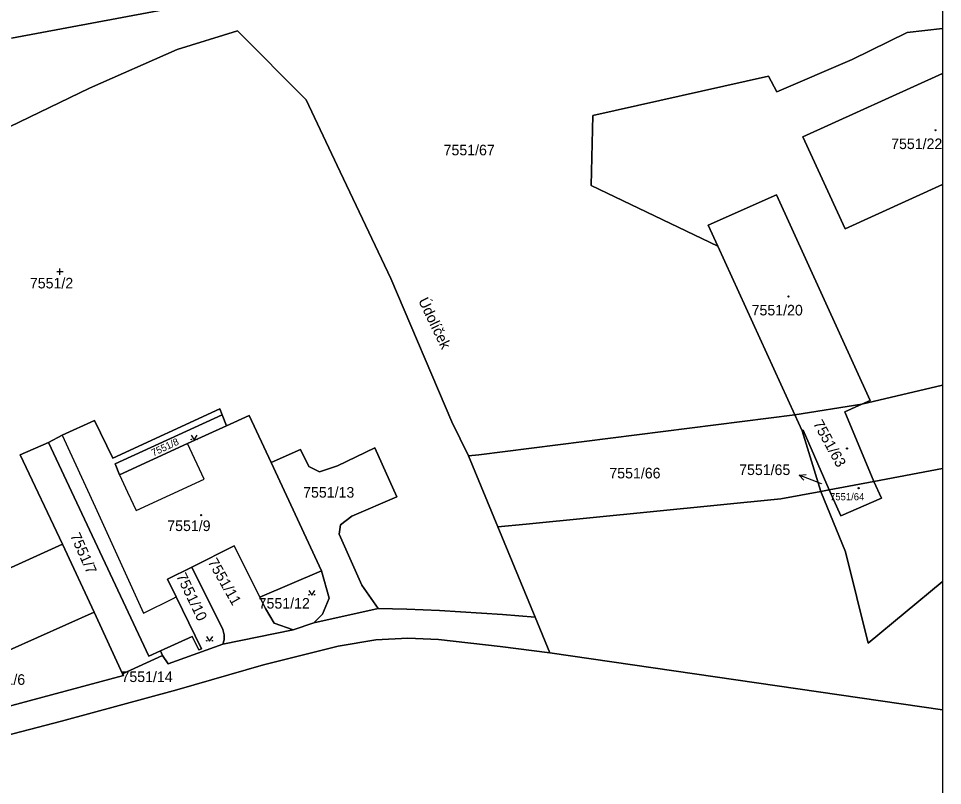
# Model space of a CAD drawing. Extents: x -596233 to -595156, y -1161235 to -1159375.
# Drawn here: x -595306.6 to -595158.2, y -1159909.9 to -1159786.6 of the extents above; entities that cross this region are included whole.
import ezdxf

# ---------------------------------------------------------------- set-up
doc = ezdxf.new("R2010")
doc.units = 0
for name, color, linetype in [('KN_CAR_KR', 7, 'Continuous'), ('KN_KULTURY', 7, 'Continuous'), ('KN_PARC_CIS_POM', 7, 'Continuous'), ('KN_PARC_CIS_POZ', 7, 'Continuous'), ('KN_PARC_CIS_STAV', 7, 'Continuous'), ('KN_PARC_PLOCHA', 7, 'Continuous'), ('KN_ULICE', 7, 'Continuous'), ('PARC_C_SIPKA', 7, 'Continuous'), ('parcely_l', 7, 'Continuous')]:
    doc.layers.add(name, color=color, linetype=linetype)

msp = doc.modelspace()

# ---------------------------------------------------------------- linework, layer by layer
at = {"layer": 'KN_CAR_KR'}
for points in [[(-595299.62, -1159853.59), (-595294.34, -1159865.14)], [(-595276.82, -1159860.69), (-595279.46, -1159854.95)], [(-595290.39, -1159859.97), (-595289.12, -1159862.74)], [(-595287.75, -1159865.71), (-595276.82, -1159860.69)], [(-595289.12, -1159862.74), (-595287.75, -1159865.71)], [(-595294.34, -1159865.14), (-595286.54, -1159882.2)], [(-595286.54, -1159882.2), (-595281.79, -1159879.84)], [(-595281.79, -1159879.84), (-595281.3, -1159879.59)]]:
    msp.add_lwpolyline(points, dxfattribs=at)
at = {"layer": 'KN_KULTURY'}
for p, q in [((-595300.48, -1159827.32), (-595299.48, -1159827.32)), ((-595299.98, -1159827.82), (-595299.98, -1159826.82))]:
    msp.add_line(p, q, dxfattribs=at)
for points in [[(-595278.9218, -1159853.5816), (-595278.4218, -1159854.3316), (-595277.9218, -1159853.5816)], [(-595260.0218, -1159878.5416), (-595259.5218, -1159879.2916), (-595259.0218, -1159878.5416)], [(-595276.4418, -1159885.9416), (-595275.9418, -1159886.6916), (-595275.4418, -1159885.9416)]]:
    msp.add_lwpolyline(points, dxfattribs=at)
for centre, radius in [((-595159.35, -1159804.6), 0.09), ((-595159.35, -1159804.6), 0.0398), ((-595182.97, -1159831.31), 0.09), ((-595182.97, -1159831.31), 0.0398), ((-595278.872, -1159854.2814), 0.05), ((-595277.9726, -1159854.2814), 0.05), ((-595173.58, -1159855.74), 0.09), ((-595173.58, -1159855.74), 0.0398), ((-595171.7, -1159862.12), 0.09), ((-595171.7, -1159862.12), 0.0398), ((-595277.28, -1159866.46), 0.09), ((-595277.28, -1159866.46), 0.0398), ((-595259.972, -1159879.2414), 0.05), ((-595259.0726, -1159879.2414), 0.05), ((-595276.392, -1159886.6414), 0.05), ((-595275.4926, -1159886.6414), 0.05)]:
    msp.add_circle(centre, radius, dxfattribs=at)
at = {"layer": 'KN_PARC_PLOCHA'}
for points in [[(-595307.73, -1159789.8), (-595259.3, -1159780.7), (-595211.67, -1159772.6), (-595158.2304, -1159766.6937), (-595158.2304, -1159788.2487), (-595163.89, -1159788.89), (-595172.75, -1159793.25), (-595184.83, -1159798.43), (-595186.18, -1159795.92), (-595214.39, -1159802.25), (-595214.66, -1159813.46), (-595194.33, -1159823.23), (-595181.96, -1159850.32), (-595232.71, -1159856.74), (-595234.37, -1159856.9), (-595237.05, -1159851.45), (-595246.83, -1159828.43), (-595255.44, -1159810.27), (-595260.43, -1159799.69), (-595271.48, -1159788.63), (-595281.12, -1159791.61), (-595295.2, -1159797.86), (-595322.51, -1159811.03)], [(-595259.3, -1159780.7), (-595307.73, -1159789.8)], [(-595322.51, -1159811.03), (-595295.2, -1159797.86), (-595281.12, -1159791.61), (-595271.48, -1159788.63), (-595260.43, -1159799.69), (-595255.44, -1159810.27), (-595246.83, -1159828.43), (-595237.05, -1159851.45), (-595234.37, -1159856.9), (-595229.65, -1159868.34), (-595223.65, -1159882.87), (-595228.88, -1159882.42), (-595239.02, -1159881.78), (-595244.26, -1159881.58), (-595248.89, -1159881.43), (-595251.5, -1159877.69), (-595255.15, -1159869.49), (-595254.91, -1159868), (-595253.07, -1159866.64), (-595245.85, -1159863.52), (-595249.39, -1159855.61), (-595255.39, -1159858.53), (-595258.29, -1159859.48), (-595259.98, -1159858.64), (-595261.33, -1159855.89), (-595266.04, -1159857.98), (-595269.6, -1159850.42), (-595273.24, -1159852.09), (-595273.94, -1159850.31), (-595274.31, -1159849.38), (-595291.47, -1159857.28), (-595294.41, -1159851.27), (-595299.62, -1159853.59), (-595301.83, -1159854.79), (-595306.38, -1159856.76), (-595299.55, -1159871.11), (-595334.84, -1159887.13)], [(-595321.51, -1159900.73), (-595289.77, -1159892.21), (-595289.9, -1159891.95), (-595283.52, -1159888.99), (-595282.6, -1159890.34), (-595273.83, -1159887.18), (-595262.53, -1159884.87), (-595259.22, -1159883.78), (-595248.89, -1159881.43), (-595244.26, -1159881.58), (-595239.02, -1159881.78), (-595228.88, -1159882.42), (-595223.65, -1159882.87), (-595221.3, -1159888.56), (-595229.28, -1159887.57), (-595239.18, -1159886.45), (-595244.12, -1159886.22), (-595249.24, -1159886.48), (-595255.28, -1159887.51), (-595267.27, -1159890.53), (-595281.22, -1159894.55), (-595299.71, -1159899.55), (-595316.45, -1159903.88)], [(-595316.45, -1159903.88), (-595299.71, -1159899.55), (-595281.22, -1159894.55), (-595267.27, -1159890.53), (-595255.28, -1159887.51), (-595249.24, -1159886.48), (-595244.12, -1159886.22), (-595239.18, -1159886.45), (-595229.28, -1159887.57), (-595221.3, -1159888.56), (-595158.2304, -1159897.7405), (-595158.2304, -1160088.3229)]]:
    msp.add_lwpolyline(points, dxfattribs=at)
for points in [[(-595158.2304, -1159795.5022), (-595180.64, -1159805.64), (-595173.88, -1159820.42), (-595158.2304, -1159813.2959), (-595158.2304, -1159845.5594), (-595171.2, -1159848.64), (-595169.83, -1159848.02), (-595184.91, -1159814.96), (-595195.87, -1159819.87), (-595194.33, -1159823.23), (-595214.66, -1159813.46), (-595214.39, -1159802.25), (-595186.18, -1159795.92), (-595184.83, -1159798.43), (-595172.75, -1159793.25), (-595163.89, -1159788.89), (-595158.2304, -1159788.2487)], [(-595158.2304, -1159813.2959), (-595173.88, -1159820.42), (-595180.64, -1159805.64), (-595158.2304, -1159795.5022)], [(-595171.2, -1159848.64), (-595181.96, -1159850.32), (-595194.33, -1159823.23), (-595195.87, -1159819.87), (-595184.91, -1159814.96), (-595169.83, -1159848.02)], [(-595158.2304, -1159858.9494), (-595169.24, -1159861.02), (-595173.9, -1159849.86), (-595171.2, -1159848.64), (-595158.2304, -1159845.5594)], [(-595273.94, -1159850.31), (-595291.1, -1159858.2), (-595290.39, -1159859.97), (-595279.46, -1159854.95), (-595273.24, -1159852.09), (-595269.6, -1159850.42), (-595266.04, -1159857.98), (-595257.98, -1159875.41), (-595267.87, -1159879.65), (-595271.97, -1159871.41), (-595278.77, -1159874.79), (-595282.71, -1159876.75), (-595281.3, -1159879.59), (-595277.25, -1159887.93), (-595277.68, -1159888.1), (-595278.75, -1159885.95), (-595283.84, -1159888.26), (-595285.71, -1159889.11), (-595301.83, -1159854.79), (-595299.62, -1159853.59), (-595294.41, -1159851.27), (-595291.47, -1159857.28), (-595274.31, -1159849.38)], [(-595169.24, -1159861.02), (-595176.46, -1159862.38), (-595180.59, -1159852.82), (-595180.78, -1159852.91), (-595181.96, -1159850.32), (-595171.2, -1159848.64), (-595173.9, -1159849.86)], [(-595273.24, -1159852.09), (-595279.46, -1159854.95), (-595290.39, -1159859.97), (-595291.1, -1159858.2), (-595273.94, -1159850.31)], [(-595180.78, -1159852.91), (-595177.78, -1159862.63), (-595184.2, -1159863.83), (-595225.07, -1159867.91), (-595229.65, -1159868.34), (-595234.37, -1159856.9), (-595232.71, -1159856.74), (-595181.96, -1159850.32)], [(-595176.46, -1159862.38), (-595177.78, -1159862.63), (-595180.78, -1159852.91), (-595180.59, -1159852.82)], [(-595283.84, -1159888.26), (-595283.52, -1159888.99), (-595289.9, -1159891.95), (-595294.48, -1159882.02), (-595299.55, -1159871.11), (-595306.38, -1159856.76), (-595301.83, -1159854.79), (-595285.71, -1159889.11)], [(-595248.89, -1159881.43), (-595259.22, -1159883.78), (-595257.8, -1159882.38), (-595256.75, -1159879.8), (-595257.98, -1159875.41), (-595266.04, -1159857.98), (-595261.33, -1159855.89), (-595259.98, -1159858.64), (-595258.29, -1159859.48), (-595255.39, -1159858.53), (-595249.39, -1159855.61), (-595245.85, -1159863.52), (-595253.07, -1159866.64), (-595254.91, -1159868), (-595255.15, -1159869.49), (-595251.5, -1159877.69)], [(-595158.2304, -1159877.0962), (-595158.29, -1159877.15), (-595170.15, -1159887.04), (-595173.79, -1159872.35), (-595177.78, -1159862.63), (-595176.46, -1159862.38), (-595174.55, -1159866.55), (-595168.03, -1159863.74), (-595169.24, -1159861.02), (-595158.2304, -1159858.9494)], [(-595176.46, -1159862.38), (-595169.24, -1159861.02), (-595168.03, -1159863.74), (-595174.55, -1159866.55)], [(-595158.2304, -1159877.0962), (-595158.2304, -1159897.7405), (-595221.3, -1159888.56), (-595223.65, -1159882.87), (-595229.65, -1159868.34), (-595225.07, -1159867.91), (-595184.2, -1159863.83), (-595177.78, -1159862.63), (-595173.79, -1159872.35), (-595170.15, -1159887.04), (-595158.29, -1159877.15)], [(-595294.48, -1159882.02), (-595326.37, -1159896.31), (-595325.78, -1159898.19), (-595324.57, -1159899.63), (-595323.05, -1159900.47), (-595321.51, -1159900.73), (-595333.69, -1159904.23), (-595332.64, -1159902.56), (-595332.35, -1159900.75), (-595332.6, -1159899.14), (-595337.99, -1159901.6), (-595338.53, -1159900.27), (-595335.85, -1159899.73), (-595337.54, -1159896.23), (-595340.65, -1159889.76), (-595336.72, -1159887.98), (-595334.84, -1159887.13), (-595299.55, -1159871.11)], [(-595267.87, -1159879.65), (-595266.98, -1159881.44), (-595265.55, -1159883.83), (-595262.53, -1159884.87), (-595273.83, -1159887.18), (-595273.58, -1159886.49), (-595273.58, -1159885.68), (-595273.79, -1159884.82), (-595278.77, -1159874.79), (-595271.97, -1159871.41)], [(-595273.83, -1159887.18), (-595282.6, -1159890.34), (-595283.52, -1159888.99), (-595283.84, -1159888.26), (-595278.75, -1159885.95), (-595277.68, -1159888.1), (-595277.25, -1159887.93), (-595281.3, -1159879.59), (-595282.71, -1159876.75), (-595278.77, -1159874.79), (-595273.79, -1159884.82), (-595273.58, -1159885.68), (-595273.58, -1159886.49)], [(-595259.22, -1159883.78), (-595262.53, -1159884.87), (-595265.55, -1159883.83), (-595266.98, -1159881.44), (-595267.87, -1159879.65), (-595257.98, -1159875.41), (-595256.75, -1159879.8), (-595257.8, -1159882.38)], [(-595289.9, -1159891.95), (-595289.77, -1159892.21), (-595321.51, -1159900.73), (-595323.05, -1159900.47), (-595324.57, -1159899.63), (-595325.78, -1159898.19), (-595326.37, -1159896.31), (-595294.48, -1159882.02)]]:
    msp.add_lwpolyline(points, close=True, dxfattribs=at)
at = {"layer": 'PARC_C_SIPKA'}
for points in [[(-595180.5046, -1159860.8362), (-595181.2534, -1159860.0059), (-595180.1399, -1159859.9051)], [(-595177.65, -1159861.42), (-595178.46, -1159861.1), (-595181.2534, -1159860.0059)]]:
    msp.add_lwpolyline(points, dxfattribs=at)
at = {"layer": 'parcely_l'}
for points in [[(-595158.2304, -1159766.6937), (-595211.67, -1159772.6), (-595259.3, -1159780.7), (-595307.73, -1159789.8)], [(-595158.2304, -1159766.6937), (-595158.2304, -1159788.2487)], [(-595362.64, -1159832.65), (-595362.41, -1159832.41), (-595359.32, -1159829.69), (-595356.49, -1159827.26), (-595322.51, -1159811.03), (-595295.2, -1159797.86), (-595281.12, -1159791.61), (-595271.48, -1159788.63), (-595260.43, -1159799.69), (-595255.44, -1159810.27), (-595246.83, -1159828.43), (-595237.05, -1159851.45), (-595234.37, -1159856.9)], [(-595194.33, -1159823.23), (-595214.66, -1159813.46), (-595214.39, -1159802.25), (-595186.18, -1159795.92), (-595184.83, -1159798.43), (-595172.75, -1159793.25), (-595163.89, -1159788.89), (-595158.2304, -1159788.2487)], [(-595158.2304, -1159788.2487), (-595158.2304, -1159795.5022)], [(-595158.2304, -1159813.2959), (-595173.88, -1159820.42), (-595180.64, -1159805.64), (-595158.2304, -1159795.5022)], [(-595158.2304, -1159795.5022), (-595158.2304, -1159813.2959)], [(-595158.2304, -1159813.2959), (-595158.2304, -1159845.5594)], [(-595194.33, -1159823.23), (-595195.87, -1159819.87), (-595184.91, -1159814.96), (-595169.83, -1159848.02), (-595171.2, -1159848.64)], [(-595181.96, -1159850.32), (-595194.33, -1159823.23)], [(-595171.2, -1159848.64), (-595158.2304, -1159845.5594)], [(-595158.2304, -1159845.5594), (-595158.2304, -1159858.9494)], [(-595273.94, -1159850.31), (-595274.31, -1159849.38), (-595291.47, -1159857.28), (-595294.41, -1159851.27), (-595299.62, -1159853.59), (-595301.83, -1159854.79)], [(-595171.2, -1159848.64), (-595181.96, -1159850.32)], [(-595171.2, -1159848.64), (-595173.9, -1159849.86), (-595169.24, -1159861.02)], [(-595273.24, -1159852.09), (-595279.46, -1159854.95), (-595290.39, -1159859.97), (-595291.1, -1159858.2), (-595273.94, -1159850.31)], [(-595273.94, -1159850.31), (-595273.24, -1159852.09)], [(-595266.04, -1159857.98), (-595269.6, -1159850.42), (-595273.24, -1159852.09)], [(-595234.37, -1159856.9), (-595232.71, -1159856.74), (-595181.96, -1159850.32)], [(-595181.96, -1159850.32), (-595180.78, -1159852.91)], [(-595176.46, -1159862.38), (-595180.59, -1159852.82), (-595180.78, -1159852.91)], [(-595180.78, -1159852.91), (-595177.78, -1159862.63)], [(-595301.83, -1159854.79), (-595306.38, -1159856.76), (-595299.55, -1159871.11)], [(-595301.83, -1159854.79), (-595285.71, -1159889.11), (-595283.84, -1159888.26)], [(-595248.89, -1159881.43), (-595251.5, -1159877.69), (-595255.15, -1159869.49), (-595254.91, -1159868), (-595253.07, -1159866.64), (-595245.85, -1159863.52), (-595249.39, -1159855.61), (-595255.39, -1159858.53), (-595258.29, -1159859.48), (-595259.98, -1159858.64), (-595261.33, -1159855.89), (-595266.04, -1159857.98)], [(-595234.37, -1159856.9), (-595229.65, -1159868.34)], [(-595257.98, -1159875.41), (-595266.04, -1159857.98)], [(-595158.2304, -1159858.9494), (-595169.24, -1159861.02)], [(-595158.2304, -1159858.9494), (-595158.2304, -1159877.0962)], [(-595176.46, -1159862.38), (-595169.24, -1159861.02)], [(-595169.24, -1159861.02), (-595168.03, -1159863.74), (-595174.55, -1159866.55), (-595176.46, -1159862.38)], [(-595177.78, -1159862.63), (-595184.2, -1159863.83), (-595225.07, -1159867.91), (-595229.65, -1159868.34)], [(-595176.46, -1159862.38), (-595177.78, -1159862.63)], [(-595158.2304, -1159877.0962), (-595158.29, -1159877.15), (-595170.15, -1159887.04), (-595173.79, -1159872.35), (-595177.78, -1159862.63)], [(-595229.65, -1159868.34), (-595223.65, -1159882.87)], [(-595299.55, -1159871.11), (-595334.84, -1159887.13), (-595336.72, -1159887.98), (-595340.65, -1159889.76)], [(-595294.48, -1159882.02), (-595299.55, -1159871.11)], [(-595267.87, -1159879.65), (-595271.97, -1159871.41), (-595278.77, -1159874.79)], [(-595283.84, -1159888.26), (-595278.75, -1159885.95), (-595277.68, -1159888.1), (-595277.25, -1159887.93), (-595281.3, -1159879.59), (-595282.71, -1159876.75), (-595278.77, -1159874.79)], [(-595278.77, -1159874.79), (-595273.79, -1159884.82), (-595273.58, -1159885.68), (-595273.58, -1159886.49), (-595273.83, -1159887.18)], [(-595267.87, -1159879.65), (-595257.98, -1159875.41)], [(-595259.22, -1159883.78), (-595257.8, -1159882.38), (-595256.75, -1159879.8), (-595257.98, -1159875.41)], [(-595158.2304, -1159877.0962), (-595158.2304, -1159897.7405)], [(-595262.53, -1159884.87), (-595265.55, -1159883.83), (-595266.98, -1159881.44), (-595267.87, -1159879.65)], [(-595321.51, -1159900.73), (-595323.05, -1159900.47), (-595324.57, -1159899.63), (-595325.78, -1159898.19), (-595326.37, -1159896.31), (-595294.48, -1159882.02)], [(-595289.9, -1159891.95), (-595294.48, -1159882.02)], [(-595248.89, -1159881.43), (-595259.22, -1159883.78)], [(-595223.65, -1159882.87), (-595228.88, -1159882.42), (-595239.02, -1159881.78), (-595244.26, -1159881.58), (-595248.89, -1159881.43)], [(-595259.22, -1159883.78), (-595262.53, -1159884.87)], [(-595223.65, -1159882.87), (-595221.3, -1159888.56)], [(-595273.83, -1159887.18), (-595262.53, -1159884.87)], [(-595327.25, -1159906.8), (-595316.45, -1159903.88), (-595299.71, -1159899.55), (-595281.22, -1159894.55), (-595267.27, -1159890.53), (-595255.28, -1159887.51), (-595249.24, -1159886.48), (-595244.12, -1159886.22), (-595239.18, -1159886.45), (-595229.28, -1159887.57), (-595221.3, -1159888.56)], [(-595283.52, -1159888.99), (-595283.84, -1159888.26)], [(-595273.83, -1159887.18), (-595282.6, -1159890.34), (-595283.52, -1159888.99)], [(-595283.52, -1159888.99), (-595289.9, -1159891.95)], [(-595221.3, -1159888.56), (-595158.2304, -1159897.7405)], [(-595321.51, -1159900.73), (-595289.77, -1159892.21), (-595289.9, -1159891.95)], [(-595158.2304, -1159897.7405), (-595158.2304, -1160088.3229)]]:
    msp.add_lwpolyline(points, dxfattribs=at)

# ---------------------------------------------------------------- texts
at = {"layer": 'KN_PARC_CIS_POM'}
msp.add_text('7551/65', height=0.1, dxfattribs=at).set_placement((-595177.9833, -1159861.42))
at = {"layer": 'KN_PARC_CIS_POZ'}
for s, p in [('7551/67', (-595238.3566, -1159808.63)), ('7551/2', (-595304.7966, -1159830.02)), ('7551/65', (-595190.8916, -1159860.01)), ('7551/66', (-595211.7366, -1159860.55)), ('7551/13', (-595260.9166, -1159863.64)), ('7551/12', (-595268.0566, -1159881.47)), ('7551/6', (-595312.5066, -1159893.72)), ('7551/14', (-595290.0866, -1159893.27))]:
    msp.add_text(s, height=1.7, dxfattribs=at).set_placement(p)
for s, height, rotation, p in [('7551/8', 1.14, 25.357173, (-595284.9688, -1159857.0333)), ('7551/7', 1.7, 294.062186, (-595298.3739, -1159869.7419)), ('7551/11', 1.7, 299.630938, (-595276.2916, -1159873.9744)), ('7551/10', 1.7, 295.705455, (-595281.3379, -1159876.2342))]:
    msp.add_text(s, height=height, rotation=rotation, dxfattribs=at).set_placement(p)
at = {"layer": 'KN_PARC_CIS_STAV'}
for s, height, p in [('7551/22', 1.7, (-595166.4818, -1159807.63)), ('7551/20', 1.7, (-595188.8866, -1159834.36)), ('7551/64', 1.14, (-595176.3, -1159864.06)), ('7551/9', 1.7, (-595282.7366, -1159869.01))]:
    msp.add_text(s, height=height, dxfattribs=at).set_placement(p)
msp.add_text('7551/63', height=1.7, rotation=298.763913, dxfattribs=at).set_placement((-595179.0768, -1159851.7226))
at = {"layer": 'KN_ULICE'}
msp.add_text('Údolíček', height=1.7, rotation=295.706636, dxfattribs=at).set_placement((-595242.4667, -1159831.9884))

doc.saveas('drawing.dxf')
